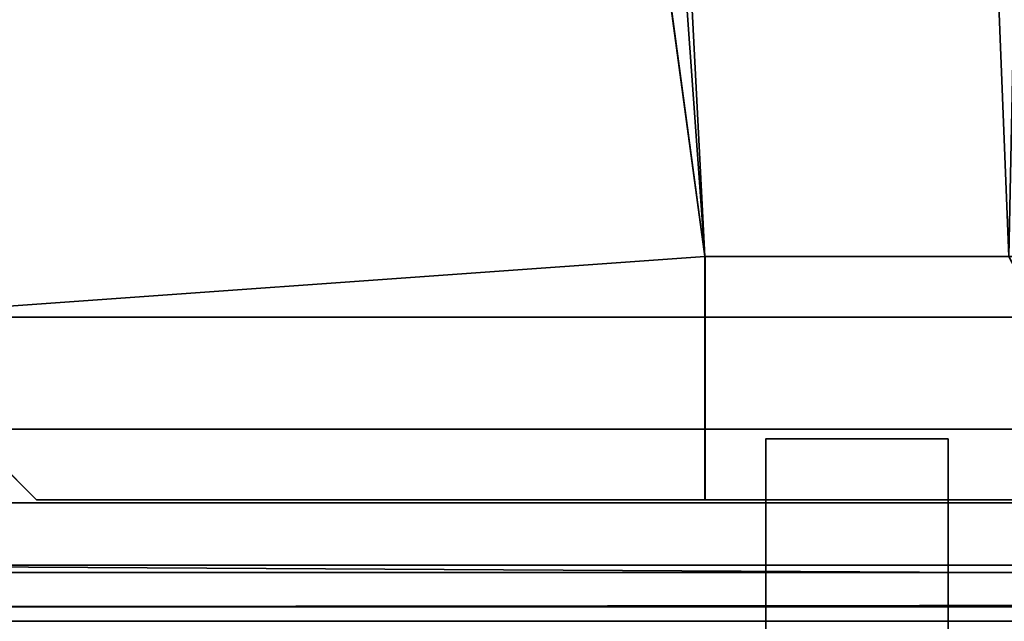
# Model space of a CAD drawing. Header units: millimetres. Extents: x -503 to 6703, y -110 to 249.
# Tile 673 of 1056: x 2590.86 to 2598.96, y 16.5 to 21.45. Entities that reach past the tile are written whole.
import ezdxf

# ---------------------------------------------------------------- set-up
doc = ezdxf.new("R2010")
doc.units = ezdxf.units.MM
doc.layers.add('151', color=7, linetype='Continuous', true_color=0xffffff)

# ---------------------------------------------------------------- blocks, each defined once
blk = doc.blocks.new('UG_SURFACE_003')
at = {"layer": '151', "color": 252, "linetype": 'Continuous', "lineweight": 35}
for points in [[(3602.5, -9.3, 2212.25), (3602.5, 230.4, 2212.25), (2397.5, 230.4, 2212.25), (2397.5, -9.3, 2212.25)], [(2547.4999, -9.3, 2062.2499), (2547.4999, 230.4, 2062.2499), (3452.5001, 230.4, 2062.2499), (3452.5001, -9.3, 2062.2499)]]:
    blk.add_3dface(points, dxfattribs=at)
blk = doc.blocks.new('UG_SURFACE_263')
at = {"layer": '151', "color": 41, "linetype": 'Continuous', "lineweight": 35}
for points in [[(2586.9999, 203.3, -5.75), (2596.4999, 19.5, -5.75), (2581.3501, 229.15, -5.75)], [(2589.5, 71, -5.75), (2581.3501, 229.15, -5.75), (2596.4999, 19.5, -5.75)], [(2596.4999, 19.5, 2010.7501), (2599, 19.5, 2008.25), (2603.3499, 229.15, 2003.9001), (2589.5, 71, 2017.75)], [(2591.5, 203.3, -5.75), (2591.5, 229.15, -5.75), (2603.3499, 229.15, -5.75), (2603.3499, 11.15, -5.75)], [(2586.9999, 203.3, -5.75), (2591.5, 203.3, -5.75), (2599, 19.5, -5.75), (2596.4999, 19.5, -5.75)], [(2599, 19.5, -5.75), (2591.5, 203.3, -5.75), (2603.3499, 11.15, -5.75)], [(2589.5, 19, -5.75), (2589.5, 71, -5.75), (2596.4999, 19.5, -5.75)], [(2596.4999, 19.5, 2010.7501), (2589.5, 71, 2017.75), (2589.5, 19, 2017.75)], [(2596.4999, 19.5, -5.75), (2596.4999, 17.5, -5.75), (2591.0001, 17.5, -5.75), (2589.5, 19, -5.75)], [(2589.5, 19, 2017.75), (2591.0001, 17.5, 2016.2499), (2596.4999, 17.5, 2010.7501), (2596.4999, 19.5, 2010.7501)], [(2596.4999, 19.5, 2010.7501), (2596.4999, 17.5, 2010.7501), (2596.4999, 17.5, -5.75), (2596.4999, 19.5, -5.75)], [(2596.4999, 19.5, 2010.7501), (2596.4999, 19.5, -5.75), (2599, 19.5, -5.75), (2599, 19.5, 2008.25)], [(2591.0001, 17.5, 2016.2499), (2589.5, 19, 2017.75), (2589.5, 19, -5.75), (2591.0001, 17.5, -5.75)], [(2591.0001, 17.5, 2016.2499), (2591.0001, 17.5, -5.75), (2596.4999, 17.5, -5.75), (2596.4999, 17.5, 2010.7501)]]:
    blk.add_3dface(points, dxfattribs=at)
blk = doc.blocks.new('UG_SURFACE_270')
at = {"layer": '151', "color": 41, "linetype": 'Continuous', "lineweight": 35}
for points in [[(2589.5, 71, 2017.75), (2603.3499, 229.15, 2003.9001), (2599, 19.5, 2008.25), (2596.4999, 19.5, 2010.7501)], [(3410.5, 19, 2017.75), (3410.5, 71, 2017.75), (2589.5, 71, 2017.75), (2589.5, 19, 2017.75)], [(2589.5, 19, 2017.75), (2589.5, 71, 2017.75), (2596.4999, 19.5, 2010.7501)], [(2596.4999, 19.5, 2010.7501), (2596.4999, 17.5, 2010.7501), (2591.0001, 17.5, 2016.2499), (2589.5, 19, 2017.75)], [(3401, 19.5, 2008.25), (3403.5001, 19.5, 2010.7501), (2596.4999, 19.5, 2010.7501), (2599, 19.5, 2008.25)], [(3403.5001, 19.5, 2010.7501), (3403.5001, 17.5, 2010.7501), (2596.4999, 17.5, 2010.7501), (2596.4999, 19.5, 2010.7501)], [(3408.9999, 17.5, 2016.2499), (3410.5, 19, 2017.75), (2589.5, 19, 2017.75), (2591.0001, 17.5, 2016.2499)], [(3403.5001, 17.5, 2010.7501), (3408.9999, 17.5, 2016.2499), (2591.0001, 17.5, 2016.2499), (2596.4999, 17.5, 2010.7501)]]:
    blk.add_3dface(points, dxfattribs=at)
blk = doc.blocks.new('UG_SURFACE_286')
at = {"layer": '151', "color": 252, "linetype": 'Continuous', "lineweight": 35}
for points in [[(2585.5, -26.22, 2021.75), (3414.5, -26.22, 2021.75), (3414.5, 62.62, 2021.75), (2585.5, 62.62, 2021.75)], [(2586.9999, -26.22, 2020.2501), (2586.9999, 62.62, 2020.2501), (3413.0001, 62.62, 2020.2501), (3413.0001, -26.22, 2020.2501)]]:
    blk.add_3dface(points, dxfattribs=at)
blk = doc.blocks.new('UG_SURFACE_303')
at = {"layer": '151', "color": 252, "linetype": 'Continuous', "lineweight": 35}
for points in [[(2598.5, 18, 62.55), (2598.5, 13, 62.55), (2596.9999, 13, 62.55), (2596.9999, 18, 62.55)], [(2598.5, 18, 62.55), (2596.9999, 18, 62.55), (2596.9999, 18, 73.95), (2598.5, 18, 73.95)], [(2598.5, 13, 73.95), (2598.5, 18, 73.95), (2596.9999, 18, 73.95), (2596.9999, 13, 73.95)], [(2596.9999, 13, 1933.9499), (2598.5, 13, 1933.9499), (2598.5, 18, 1933.9499), (2596.9999, 18, 1933.9499)], [(2596.9999, 18, 1922.55), (2596.9999, 18, 1933.9499), (2598.5, 18, 1933.9499), (2598.5, 18, 1922.55)], [(2598.5, 13, 1922.55), (2596.9999, 13, 1922.55), (2596.9999, 18, 1922.55), (2598.5, 18, 1922.55)], [(2596.9999, 13, 1623.95), (2598.5, 13, 1623.95), (2598.5, 18, 1623.95), (2596.9999, 18, 1623.95)], [(2596.9999, 18, 1612.55), (2596.9999, 18, 1623.95), (2598.5, 18, 1623.95), (2598.5, 18, 1612.55)], [(2598.5, 18, 1612.55), (2598.5, 13, 1612.55), (2596.9999, 13, 1612.55), (2596.9999, 18, 1612.55)], [(2598.5, 13, 1313.9499), (2598.5, 18, 1313.9499), (2596.9999, 18, 1313.9499), (2596.9999, 13, 1313.9499)], [(2596.9999, 18, 1313.9499), (2598.5, 18, 1313.9499), (2598.5, 18, 1302.55), (2596.9999, 18, 1302.55)], [(2598.5, 18, 1302.55), (2598.5, 13, 1302.55), (2596.9999, 13, 1302.55), (2596.9999, 18, 1302.55)], [(2596.9999, 13, 1003.95), (2598.5, 13, 1003.95), (2598.5, 18, 1003.95), (2596.9999, 18, 1003.95)], [(2596.9999, 18, 992.55), (2596.9999, 18, 1003.95), (2598.5, 18, 1003.95), (2598.5, 18, 992.55)], [(2598.5, 18, 992.55), (2598.5, 13, 992.55), (2596.9999, 13, 992.55), (2596.9999, 18, 992.55)], [(2598.5, 13, 693.95), (2598.5, 18, 693.95), (2596.9999, 18, 693.95), (2596.9999, 13, 693.95)], [(2598.5, 18, 682.55), (2596.9999, 18, 682.55), (2596.9999, 18, 693.95), (2598.5, 18, 693.95)], [(2598.5, 18, 682.55), (2598.5, 13, 682.55), (2596.9999, 13, 682.55), (2596.9999, 18, 682.55)], [(2598.5, 18, 372.55), (2598.5, 13, 372.55), (2596.9999, 13, 372.55), (2596.9999, 18, 372.55)], [(2596.9999, 13, 73.95), (2596.9999, 18, 62.55), (2596.9999, 13, 62.55)], [(2596.9999, 13, 73.95), (2596.9999, 18, 73.95), (2596.9999, 18, 62.55)], [(2596.9999, 13, 383.95), (2596.9999, 18, 372.55), (2596.9999, 13, 372.55)], [(2596.9999, 13, 383.95), (2596.9999, 18, 383.95), (2596.9999, 18, 372.55)], [(2596.9999, 13, 1003.95), (2596.9999, 18, 1003.95), (2596.9999, 18, 992.55), (2596.9999, 13, 992.55)], [(2596.9999, 13, 1313.9499), (2596.9999, 18, 1313.9499), (2596.9999, 18, 1302.55), (2596.9999, 13, 1302.55)], [(2596.9999, 13, 693.95), (2596.9999, 18, 682.55), (2596.9999, 13, 682.55)], [(2596.9999, 13, 693.95), (2596.9999, 18, 693.95), (2596.9999, 18, 682.55)], [(2596.9999, 13, 1623.95), (2596.9999, 18, 1623.95), (2596.9999, 18, 1612.55), (2596.9999, 13, 1612.55)], [(2596.9999, 13, 1933.9499), (2596.9999, 18, 1933.9499), (2596.9999, 18, 1922.55), (2596.9999, 13, 1922.55)], [(2596.9999, 18, 372.55), (2596.9999, 18, 383.95), (2598.5, 18, 383.95), (2598.5, 18, 372.55)], [(2596.9999, 13, 383.95), (2598.5, 13, 383.95), (2598.5, 18, 383.95), (2596.9999, 18, 383.95)], [(2598.5, 13, 1922.55), (2598.5, 18, 1933.9499), (2598.5, 13, 1933.9499)], [(2598.5, 13, 1922.55), (2598.5, 18, 1922.55), (2598.5, 18, 1933.9499)], [(2598.5, 13, 1612.55), (2598.5, 18, 1612.55), (2598.5, 18, 1623.95), (2598.5, 13, 1623.95)], [(2598.5, 13, 1302.55), (2598.5, 18, 1302.55), (2598.5, 18, 1313.9499), (2598.5, 13, 1313.9499)], [(2598.5, 13, 992.55), (2598.5, 18, 992.55), (2598.5, 18, 1003.95), (2598.5, 13, 1003.95)], [(2598.5, 13, 682.55), (2598.5, 18, 682.55), (2598.5, 18, 693.95), (2598.5, 13, 693.95)], [(2598.5, 13, 372.55), (2598.5, 18, 372.55), (2598.5, 18, 383.95), (2598.5, 13, 383.95)], [(2598.5, 13, 62.55), (2598.5, 18, 62.55), (2598.5, 18, 73.95), (2598.5, 13, 73.95)]]:
    blk.add_3dface(points, dxfattribs=at)
blk = doc.blocks.new('UG_SURFACE_304')
at = {"layer": '151', "color": 252, "linetype": 'Continuous', "lineweight": 35}
for points in [[(2588.0001, 69.5, 2020.2501), (2588.0001, 18.08, 2020.2501), (2639.3001, 18.08, 2020.2501), (2639.3001, 22.8012, 2020.2501)], [(2639.3001, 22.8012, 2018.75), (2639.3001, 18.08, 2018.75), (2588.0001, 18.08, 2018.75), (2588.0001, 69.5, 2018.75)], [(2639.3001, 18.08, 2020.2501), (2588.0001, 18.08, 2020.2501), (2588.0001, 16.9013, 2020.0155), (2639.3001, 16.9013, 2020.0155)], [(2639.3001, 17.4754, 2018.6298), (2588.0001, 17.4754, 2018.6298), (2588.0001, 18.08, 2018.75), (2639.3001, 18.08, 2018.75)], [(2639.3001, 16.9628, 2018.2872), (2588.0001, 16.9628, 2018.2872), (2588.0001, 17.4754, 2018.6298), (2639.3001, 17.4754, 2018.6298)], [(2588.0001, 16.9628, 2018.2872), (2639.3001, 16.9628, 2018.2872), (2639.3001, 16.6732, 2017.8893)], [(2639.3001, 16.6732, 2017.8893), (2588.0001, 16.6203, 2017.7746), (2588.0001, 16.9628, 2018.2872)], [(2639.3001, 16.9013, 2020.0155), (2588.0001, 16.9013, 2020.0155), (2588.0001, 15.9021, 2019.3479), (2639.3001, 15.9021, 2019.3479)], [(2639.3001, 16.6732, 2017.8893), (2641.7999, 16.6732, 2017.8893), (2641.7999, 16.6203, 2017.7746), (2588.0001, 16.6203, 2017.7746)], [(2641.7999, 16.5, 2017.17), (2588.0001, 16.5, 2017.17), (2588.0001, 16.6203, 2017.7746), (2641.7999, 16.6203, 2017.7746)]]:
    blk.add_3dface(points, dxfattribs=at)

msp = doc.modelspace()

# ---------------------------------------------------------------- linework, layer by layer
at = {"layer": '151', "color": 251, "linetype": 'Continuous', "lineweight": -3, "true_color": 0x636466}
for p, q in [((2596.5, 19.5, -5.75), (2596.5, 17.5, -5.75)), ((2599, 19.5, 2008.25), (2596.5, 19.5, 2010.75)), ((2599, 19.5, -5.75), (2596.5, 19.5, -5.75)), ((2596.5, 17.5, 2010.75), (2596.5, 19.5, 2010.75)), ((2596.5, 19.5, 2010.75), (2599, 19.5, 2008.25)), ((2596.5, 17.5, 2010.75), (2596.5, 19.5, 2010.75)), ((2596.5, 19.5, -5.75), (2596.5, 19.5, 2010.75)), ((2596.5, 19.5, 2010.75), (3403.5, 19.5, 2010.75)), ((2591, 17.5, -5.75), (2589.5, 19, -5.75)), ((2589.5, 19, 2017.75), (2591, 17.5, 2016.25)), ((2589.5, 19, 2017.75), (3410.5, 19, 2017.75)), ((2589.5, 19, 2017.75), (2591, 17.5, 2016.25)), ((2639.3, 18.08, 2018.75), (2588, 18.08, 2018.75)), ((2639.3, 18.08, 2020.25), (2588, 18.08, 2020.25)), ((2597, 18, 1933.95), (2597, 18, 1922.55)), ((2598.5, 18, 1933.95), (2597, 18, 1933.95)), ((2598.5, 18, 372.55), (2597, 18, 372.55)), ((2597, 18, 1623.95), (2597, 18, 1612.55)), ((2597, 13, 1313.95), (2597, 18, 1313.95)), ((2598.5, 18, 1922.55), (2597, 18, 1922.55)), ((2597, 18, 1612.55), (2597, 13, 1612.55)), ((2597, 18, 1313.95), (2597, 18, 1302.55)), ((2597, 13, 693.95), (2597, 18, 693.95)), ((2597, 18, 1302.55), (2597, 13, 1302.55)), ((2597, 18, 1003.95), (2597, 18, 992.55)), ((2597, 18, 992.55), (2597, 13, 992.55)), ((2597, 18, 73.95), (2597, 18, 62.55)), ((2597, 18, 693.95), (2597, 18, 682.55)), ((2597, 18, 1933.95), (2597, 13, 1933.95)), ((2597, 13, 73.95), (2597, 18, 73.95)), ((2597, 18, 682.55), (2597, 13, 682.55)), ((2598.5, 18, 1623.95), (2597, 18, 1623.95)), ((2597, 18, 372.55), (2597, 13, 372.55)), ((2598.5, 18, 1313.95), (2597, 18, 1313.95)), ((2597, 18, 62.55), (2597, 13, 62.55)), ((2598.5, 18, 1003.95), (2597, 18, 1003.95)), ((2598.5, 18, 693.95), (2597, 18, 693.95)), ((2597, 13, 1623.95), (2597, 18, 1623.95)), ((2598.5, 18, 383.95), (2597, 18, 383.95)), ((2598.5, 18, 73.95), (2597, 18, 73.95)), ((2597, 13, 1003.95), (2597, 18, 1003.95)), ((2598.5, 18, 1612.55), (2597, 18, 1612.55)), ((2598.5, 18, 1302.55), (2597, 18, 1302.55)), ((2597, 18, 383.95), (2597, 18, 372.55)), ((2598.5, 18, 62.55), (2597, 18, 62.55)), ((2597, 13, 383.95), (2597, 18, 383.95)), ((2598.5, 18, 992.55), (2597, 18, 992.55)), ((2597, 13, 1922.55), (2597, 18, 1922.55)), ((2598.5, 18, 682.55), (2597, 18, 682.55)), ((2598.5, 18, 1933.95), (2598.5, 18, 1922.55)), ((2598.5, 18, 1623.95), (2598.5, 18, 1612.55)), ((2598.5, 13, 693.95), (2598.5, 18, 693.95)), ((2598.5, 18, 1302.55), (2598.5, 13, 1302.55)), ((2598.5, 13, 1623.95), (2598.5, 18, 1623.95)), ((2598.5, 18, 383.95), (2598.5, 18, 372.55)), ((2598.5, 18, 62.55), (2598.5, 13, 62.55)), ((2598.5, 18, 992.55), (2598.5, 13, 992.55)), ((2598.5, 13, 73.95), (2598.5, 18, 73.95)), ((2598.5, 18, 682.55), (2598.5, 13, 682.55)), ((2598.5, 13, 1003.95), (2598.5, 18, 1003.95)), ((2598.5, 18, 372.55), (2598.5, 13, 372.55)), ((2598.5, 13, 383.95), (2598.5, 18, 383.95)), ((2598.5, 18, 693.95), (2598.5, 18, 682.55)), ((2598.5, 18, 1313.95), (2598.5, 18, 1302.55)), ((2598.5, 18, 1003.95), (2598.5, 18, 992.55)), ((2598.5, 18, 1922.55), (2598.5, 13, 1922.55)), ((2598.5, 18, 73.95), (2598.5, 18, 62.55)), ((2598.5, 13, 1933.95), (2598.5, 18, 1933.95)), ((2598.5, 13, 1313.95), (2598.5, 18, 1313.95)), ((2598.5, 18, 1612.55), (2598.5, 13, 1612.55)), ((2596.5, 17.5, -5.75), (2591, 17.5, -5.75)), ((2591, 17.5, 2016.25), (3409, 17.5, 2016.25)), ((2591, 17.5, -5.75), (2591, 17.5, 2016.25)), ((2591, 17.5, 2016.25), (2596.5, 17.5, 2010.75)), ((2596.5, 17.5, 2010.75), (2591, 17.5, 2016.25)), ((2596.5, 17.5, 2010.75), (3403.5, 17.5, 2010.75)), ((2596.5, 17.5, -5.75), (2596.5, 17.5, 2010.75)), ((2595.42, 16.5, 1610.05), (2592.0994, 16.5, 1610.05)), ((2595.42, 16.5, 990.05), (2592.0994, 16.5, 990.05)), ((2592.0994, 16.5, 1626.45), (2595.42, 16.5, 1626.45)), ((2595.42, 16.5, 370.05), (2592.0994, 16.5, 370.05)), ((2592.0994, 16.5, 1006.45), (2595.42, 16.5, 1006.45)), ((2592.0994, 16.5, 386.45), (2595.42, 16.5, 386.45))]:
    msp.add_line(p, q, dxfattribs=at)

# ---------------------------------------------------------------- block references
for name in ['UG_SURFACE_003', 'UG_SURFACE_263', 'UG_SURFACE_270', 'UG_SURFACE_286', 'UG_SURFACE_303', 'UG_SURFACE_304']:
    msp.add_blockref(name, (0, 0), dxfattribs=at)

doc.saveas('drawing.dxf')
